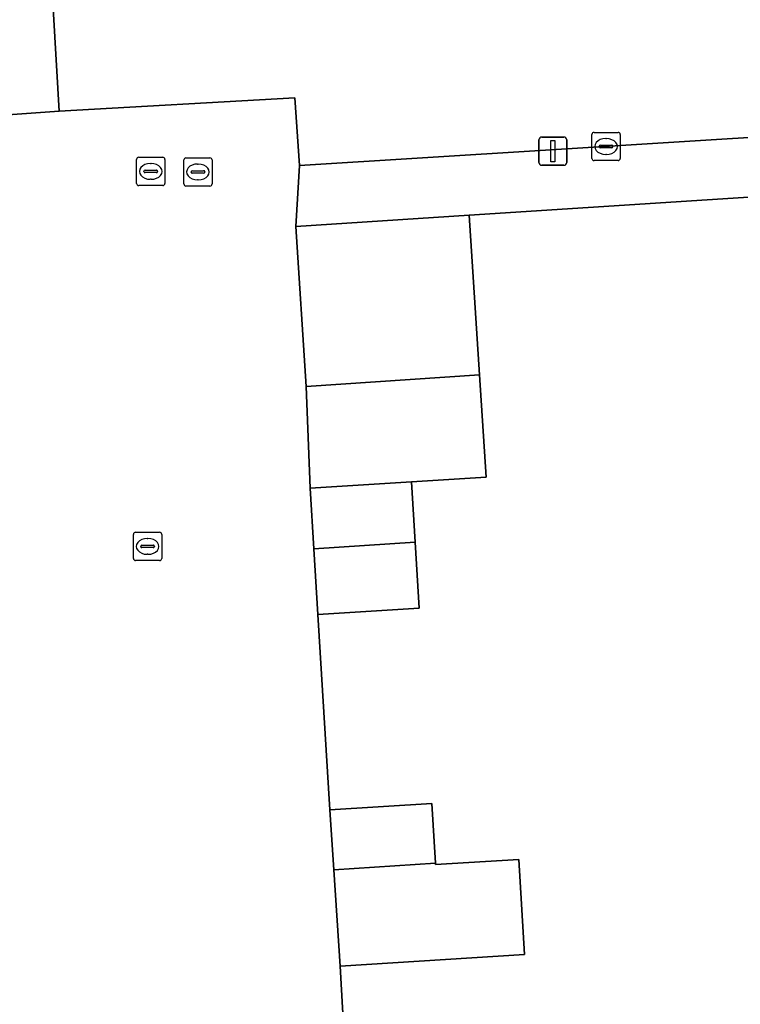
# Model space of a CAD drawing. Extents: x 159053 to 160042, y 380449 to 381423.
# Drawn here: x 159859.11 to 159884.64, y 381106.41 to 381141.29 of the extents above; entities that cross this region are included whole.
import ezdxf

# ---------------------------------------------------------------- set-up
doc = ezdxf.new("R2010")
doc.units = 0
for name, color, linetype in [('IMGEO_Erf', 7, 'Continuous'), ('IMGEO_Kolk', 7, 'Continuous'), ('IMGEO_Lichtmast', 7, 'Continuous'), ('IMGEO_Pand', 7, 'Continuous'), ('IMGEO_Rioolput', 7, 'Continuous'), ('IMGEO_Voetpad_open', 7, 'Continuous')]:
    doc.layers.add(name, color=color, linetype=linetype)

msp = doc.modelspace()

# ---------------------------------------------------------------- linework, layer by layer
at = {"layer": 'IMGEO_Erf'}
for points in [[(159859.44, 381162.266), (159859.115, 381161.92), (159860.513, 381138.059), (159868.86, 381138.527), (159869.027, 381136.128), (159912.967, 381138.864), (159912.716, 381143.7), (159925.071, 381144.534)], [(159889.801, 381100.996), (159889.448, 381106.698), (159889.095, 381112.4), (159885.617, 381112.176), (159885.258, 381117.872), (159888.743, 381118.091), (159888.392, 381123.766), (159888.043, 381129.418), (159887.686, 381135.184), (159875.032, 381134.37), (159875.405, 381128.707), (159875.643, 381125.089), (159872.994, 381124.925), (159873.126, 381122.779), (159873.27, 381120.448), (159869.676, 381120.221), (159870.104, 381113.306), (159873.717, 381113.527), (159873.842, 381111.409), (159873.845, 381111.364), (159876.79, 381111.543), (159876.992, 381108.175), (159870.462, 381107.757), (159870.594, 381105.459)]]:
    msp.add_lwpolyline(points, dxfattribs=at)
at = {"layer": 'IMGEO_Kolk'}
for p, q in [((159879.385, 381136.376), (159879.385, 381137.228)), ((159879.46, 381137.302), (159880.312, 381137.302)), ((159879.873, 381137.082), (159879.898, 381137.082)), ((159880.386, 381137.228), (159880.386, 381136.376)), ((159879.644, 381136.796), (159879.644, 381136.808)), ((159880.082, 381136.759), (159879.684, 381136.759)), ((159879.687, 381136.845), (159880.085, 381136.845)), ((159880.128, 381136.808), (159880.128, 381136.796)), ((159863.256, 381135.493), (159863.256, 381136.345)), ((159863.331, 381136.419), (159864.183, 381136.419)), ((159864.257, 381136.345), (159864.257, 381135.493)), ((159879.896, 381136.522), (159879.871, 381136.522)), ((159863.558, 381135.962), (159863.956, 381135.962)), ((159863.744, 381136.199), (159863.769, 381136.199)), ((159880.312, 381136.302), (159879.46, 381136.302)), ((159863.515, 381135.913), (159863.515, 381135.925)), ((159863.953, 381135.876), (159863.555, 381135.876)), ((159863.767, 381135.639), (159863.742, 381135.639)), ((159863.999, 381135.925), (159863.999, 381135.913)), ((159864.183, 381135.419), (159863.331, 381135.419)), ((159863.144, 381122.207), (159863.144, 381123.059)), ((159863.219, 381123.133), (159864.071, 381123.133)), ((159864.145, 381123.059), (159864.145, 381122.207)), ((159863.632, 381122.913), (159863.657, 381122.913)), ((159863.403, 381122.627), (159863.403, 381122.639)), ((159863.841, 381122.59), (159863.443, 381122.59)), ((159863.446, 381122.676), (159863.844, 381122.676)), ((159863.887, 381122.639), (159863.887, 381122.627)), ((159864.071, 381122.133), (159863.219, 381122.133)), ((159863.655, 381122.353), (159863.63, 381122.353))]:
    msp.add_line(p, q, dxfattribs=at)
for points in [[(159879.385, 381136.376), (159879.385, 381137.228)], [(159879.46, 381137.302), (159880.312, 381137.302)], [(159880.386, 381137.228), (159880.386, 381136.376)], [(159863.256, 381135.493), (159863.256, 381136.345)], [(159863.331, 381136.419), (159864.183, 381136.419)], [(159864.257, 381136.345), (159864.257, 381135.493)], [(159880.312, 381136.302), (159879.46, 381136.302)], [(159864.183, 381135.419), (159863.331, 381135.419)], [(159863.144, 381122.207), (159863.144, 381123.059)], [(159863.219, 381123.133), (159864.071, 381123.133)], [(159864.145, 381123.059), (159864.145, 381122.207)], [(159864.071, 381122.133), (159863.219, 381122.133)]]:
    msp.add_lwpolyline(points, dxfattribs=at)
for centre, radius, start, end in [((159879.462, 381137.226), 0.0765, 91.552, 178.448), ((159879.462, 381137.226), 0.0765, 91.552, 178.448), ((159880.31, 381137.226), 0.0765, 1.552, 88.448), ((159880.31, 381137.226), 0.0765, 1.552, 88.448), ((159879.684, 381136.805), 0.0403, 85.8775, 175.7526), ((159879.681, 381136.795), 0.0366, 178.938, 274.7102), ((159880.085, 381136.802), 0.043, 264.8664, 352.4533), ((159880.089, 381136.807), 0.0386, 1.7309, 96.639), ((159863.333, 381136.343), 0.0765, 91.552, 178.448), ((159863.333, 381136.343), 0.0765, 91.552, 178.448), ((159864.181, 381136.343), 0.0765, 1.552, 88.448), ((159864.181, 381136.343), 0.0765, 1.552, 88.448), ((159879.462, 381136.378), 0.0765, 181.552, 268.448), ((159879.462, 381136.378), 0.0765, 181.552, 268.448), ((159880.31, 381136.378), 0.0765, 271.552, 358.448), ((159880.31, 381136.378), 0.0765, 271.552, 358.448), ((159863.555, 381135.922), 0.0403, 85.8775, 175.7526), ((159863.96, 381135.924), 0.0386, 1.7309, 96.639), ((159863.552, 381135.912), 0.0366, 178.938, 274.7102), ((159863.956, 381135.919), 0.043, 264.8664, 352.4533), ((159863.333, 381135.495), 0.0765, 181.552, 268.448), ((159863.333, 381135.495), 0.0765, 181.552, 268.448), ((159864.181, 381135.495), 0.0765, 271.552, 358.448), ((159864.181, 381135.495), 0.0765, 271.552, 358.448), ((159863.221, 381123.057), 0.0765, 91.552, 178.448), ((159863.221, 381123.057), 0.0765, 91.552, 178.448), ((159864.069, 381123.057), 0.0765, 1.552, 88.448), ((159864.069, 381123.057), 0.0765, 1.552, 88.448), ((159863.443, 381122.636), 0.0403, 85.8775, 175.7526), ((159863.44, 381122.626), 0.0366, 178.938, 274.7102), ((159863.844, 381122.633), 0.043, 264.8664, 352.4533), ((159863.848, 381122.638), 0.0386, 1.7309, 96.639), ((159863.221, 381122.209), 0.0765, 181.552, 268.448), ((159863.221, 381122.209), 0.0765, 181.552, 268.448), ((159864.069, 381122.209), 0.0765, 271.552, 358.448), ((159864.069, 381122.209), 0.0765, 271.552, 358.448)]:
    msp.add_arc(centre, radius, start, end, dxfattribs=at)
for centre, major_axis, ratio, start_param, end_param in [((159879.872, 381136.802), (-0.387, 0.002), 0.722429, 4.712389, 7.853982), ((159879.897, 381136.802), (-0.39, 0.002), 0.717154, 1.570796, 4.712389), ((159863.743, 381135.919), (-0.387, 0.002), 0.722429, 4.712389, 7.853982), ((159863.768, 381135.919), (-0.39, 0.002), 0.717154, 1.570796, 4.712389), ((159863.631, 381122.633), (-0.387, 0.002), 0.722429, 4.712389, 7.853982), ((159863.656, 381122.633), (-0.39, 0.002), 0.717154, 1.570796, 4.712389)]:
    msp.add_ellipse(centre, major_axis=major_axis, ratio=ratio, start_param=start_param, end_param=end_param, dxfattribs=at)
at = {"layer": 'IMGEO_Lichtmast'}
for p, q in [((159877.504, 381136.235), (159877.504, 381137.035)), ((159877.504, 381137.035), (159877.504, 381136.235)), ((159877.604, 381137.135), (159878.394, 381137.135)), ((159878.394, 381137.135), (159877.604, 381137.135)), ((159878.494, 381137.035), (159878.494, 381136.235)), ((159878.494, 381136.235), (159878.494, 381137.035)), ((159878.394, 381136.135), (159877.604, 381136.135)), ((159877.604, 381136.135), (159878.394, 381136.135))]:
    msp.add_line(p, q, dxfattribs=at)
msp.add_lwpolyline([(159877.924, 381137.01), (159878.074, 381137.01), (159878.074, 381136.26), (159877.924, 381136.26), (159877.924, 381137.01)], dxfattribs=at)
for centre, start, end in [((159877.604, 381137.035), 90, 180), ((159877.604, 381137.035), 90, 180), ((159878.394, 381137.035), 0, 90), ((159878.394, 381137.035), 360, 90), ((159877.604, 381136.235), 180, 270), ((159877.604, 381136.235), 180, 270), ((159878.394, 381136.235), 270, 0), ((159878.394, 381136.235), 270, 0)]:
    msp.add_arc(centre, 0.1, start, end, dxfattribs=at)
at = {"layer": 'IMGEO_Pand'}
for points in [[(159875.405, 381128.707), (159875.032, 381134.37), (159868.894, 381133.962), (159869.267, 381128.298)], [(159875.405, 381128.707), (159869.267, 381128.298), (159869.4, 381124.703), (159872.994, 381124.925), (159875.643, 381125.089)], [(159872.994, 381124.925), (159869.4, 381124.703), (159869.533, 381122.547), (159873.126, 381122.779)], [(159869.533, 381122.547), (159869.676, 381120.221), (159873.27, 381120.448), (159873.126, 381122.779)], [(159873.842, 381111.409), (159873.717, 381113.527), (159870.104, 381113.306), (159870.241, 381111.176)], [(159873.842, 381111.409), (159870.241, 381111.176), (159870.462, 381107.757), (159876.992, 381108.175), (159876.79, 381111.543), (159873.845, 381111.364)]]:
    msp.add_lwpolyline(points, close=True, dxfattribs=at)
at = {"layer": 'IMGEO_Rioolput'}
for p, q in [((159864.928, 381135.474), (159864.928, 381136.326)), ((159865.003, 381136.4), (159865.855, 381136.4)), ((159865.929, 381136.326), (159865.929, 381135.474)), ((159865.416, 381136.18), (159865.441, 381136.18)), ((159865.187, 381135.894), (159865.187, 381135.906)), ((159865.625, 381135.857), (159865.227, 381135.857)), ((159865.23, 381135.943), (159865.628, 381135.943)), ((159865.439, 381135.62), (159865.414, 381135.62)), ((159865.671, 381135.906), (159865.671, 381135.894)), ((159865.855, 381135.4), (159865.003, 381135.4))]:
    msp.add_line(p, q, dxfattribs=at)
for points in [[(159864.928, 381135.474), (159864.928, 381136.326)], [(159865.003, 381136.4), (159865.855, 381136.4)], [(159865.929, 381136.326), (159865.929, 381135.474)], [(159865.855, 381135.4), (159865.003, 381135.4)]]:
    msp.add_lwpolyline(points, dxfattribs=at)
for centre, radius, start, end in [((159865.005, 381136.324), 0.0765, 91.552, 178.448), ((159865.005, 381136.324), 0.0765, 91.552, 178.448), ((159865.853, 381136.324), 0.0765, 1.552, 88.448), ((159865.853, 381136.324), 0.0765, 1.552, 88.448), ((159865.227, 381135.903), 0.0403, 85.8775, 175.7526), ((159865.224, 381135.893), 0.0366, 178.938, 274.7102), ((159865.628, 381135.9), 0.043, 264.8664, 352.4533), ((159865.632, 381135.905), 0.0386, 1.7309, 96.639), ((159865.005, 381135.476), 0.0765, 181.552, 268.448), ((159865.005, 381135.476), 0.0765, 181.552, 268.448), ((159865.853, 381135.476), 0.0765, 271.552, 358.448), ((159865.853, 381135.476), 0.0765, 271.552, 358.448)]:
    msp.add_arc(centre, radius, start, end, dxfattribs=at)
for centre, major_axis, ratio, start_param, end_param in [((159865.415, 381135.9), (-0.387, 0.002), 0.722429, 4.712389, 7.853982), ((159865.44, 381135.9), (-0.39, 0.002), 0.717154, 1.570796, 4.712389)]:
    msp.add_ellipse(centre, major_axis=major_axis, ratio=ratio, start_param=start_param, end_param=end_param, dxfattribs=at)
at = {"layer": 'IMGEO_Voetpad_open'}
for points in [[(159856.933, 381195.432), (159855.413, 381195.383), (159858.69, 381137.924), (159860.513, 381138.059), (159859.115, 381161.92), (159859.44, 381162.266)], [(159857.395, 381092.116), (159860.512, 381092.291), (159862.716, 381092.428), (159868.377, 381092.781), (159874.087, 381093.136), (159874.897, 381094.488), (159874.699, 381097.693), (159874.573, 381099.972), (159874.253, 381105.736), (159870.594, 381105.459), (159870.462, 381107.757), (159870.241, 381111.176), (159870.104, 381113.306), (159869.676, 381120.221), (159869.533, 381122.547), (159869.4, 381124.703), (159869.267, 381128.298), (159868.894, 381133.962), (159869.027, 381136.128), (159868.86, 381138.527), (159860.513, 381138.059), (159858.69, 381137.924)]]:
    msp.add_lwpolyline(points, dxfattribs=at)
msp.add_lwpolyline([(159903.308, 381136.174), (159912.838, 381136.769), (159912.967, 381138.864), (159869.027, 381136.128), (159868.894, 381133.962), (159875.032, 381134.37), (159887.686, 381135.184), (159897.305, 381135.804), (159900.246, 381135.973)], close=True, dxfattribs=at)

doc.saveas('drawing.dxf')
